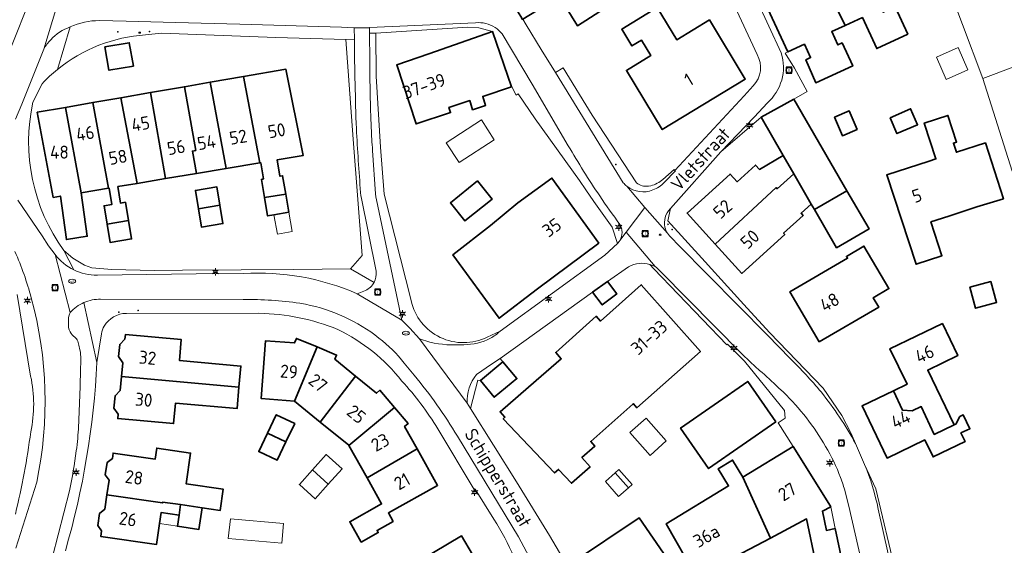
# Model space of a CAD drawing. Header units: metres. Extents: x 140853 to 145288, y 474558 to 480269.
# Tile 403 of 428: x 144515 to 144651, y 479316 to 479389. Entities that reach past the tile are written whole.
import ezdxf
from ezdxf.enums import TextEntityAlignment as Align
from ezdxf.lldxf.tags import DXFTag

# ---------------------------------------------------------------- set-up
doc = ezdxf.new("R2010")
doc.units = ezdxf.units.M
doc.header["$MEASUREMENT"] = 0
for name, color, linetype, lineweight in [('B-WE-GR-BEPLANTING_CULTUUR_HEESTERS-G', 90, 'Continuous', 18), ('B-WE-GR-GROENVOORZIENING-G', 80, 'Continuous', 18), ('B-WE-IE-TERREINAFSCHEIDING_KUNSTMATIG_HEKWERK-G', 20, 'IE-TERREINAFSCHEIDING-KUNSTMATIG', 18), ('B-WE-KL-DATA_CAI-S', 90, 'KL-CAI-N', 18), ('B-WE-KL-ET_LS_OV_LICHTMAST-S', 190, 'Continuous', 18), ('B-WE-KL-WATER_BRANDLEIDING_PUT-S', 150, 'Continuous', 18), ('B-WE-KL-WATER_PUT-S', 170, 'Continuous', 18), ('B-WE-OG-BEBOUWING-G', 7, 'Continuous', 35), ('B-WE-OG-BEBOUWING_BIJGEBOUW-G', 7, 'Continuous', 18), ('B-WE-OG-BEBOUWING_HUISNUMMER-T18', 10, 'Continuous', 18), ('B-WE-OG-BEBOUWING_LUIFEL-G', 7, 'Continuous', 18), ('B-WE-OG-BEBOUWING_STRAATNAAM-T18', 10, 'Continuous', 18), ('B-WE-OG-TERREIN_ERF-G', 7, 'Continuous', 18), ('B-WE-RI-GWA_RIOOLPUT-S', 30, 'Continuous', 18), ('B-WE-VH-VERHARDING_BETONSTRAATSTEEN-G', 252, 'Continuous', 18), ('B-WE-VH-VERHARDING_STRAATBAKSTEEN-G', 252, 'Continuous', 18), ('B-WE-VH-VERHARDING_TEGEL-G', 252, 'Continuous', 18), ('X-XX-XX-ALGEMEEN-S', 7, 'Continuous', 18)]:
    doc.layers.add(name, color=color, linetype=linetype, lineweight=lineweight)
doc.styles.add('NLCS-ISO', font='txt')
doc.styles.get("Standard").update_dxf_attribs({"font": 'arial.ttf'})
doc.linetypes.add('IE-TERREINAFSCHEIDING-KUNSTMATIG', pattern='A,4,[82,NLCS.shx,S=0.75,R=90,X=0,Y=0],4,-2', length=10)
tags = doc.linetypes.add('KL-CAI-N', pattern='A,4,-1,[101,NLCS.shx,S=0.5,R=0,X=0,Y=0],-1,4,-1,["C",Standard,S=1,R=0,X=-0.25,Y=-0.5],-1.5', length=12.5).pattern_tags.tags
tags[18] = DXFTag(74, 10)

# ---------------------------------------------------------------- blocks, each defined once
blk = doc.blocks.new('SIE-WEG_AFVALBAK_TYPE_01')
for radius in [0.25, 0.156]:
    blk.add_circle((0, 0), radius)
blk = doc.blocks.new('SKL-DATA_TERREINKAST-SO')
for q in [(-0.2, 0.2), (0.2, 0.2)]:
    blk.add_line((0, -0.21), q)
at = {"flags": 128}
blk.add_lwpolyline([(0.63, 0.35), (-0.63, 0.35), (-0.63, -0.35), (0.63, -0.35)], close=True, dxfattribs=at)
at = {"style": 'NLCS-ISO'}
blk.add_attdef('TYPE', text='', height=0.35, dxfattribs=at).set_placement((-0.03, 0.69), align=Align.MIDDLE_CENTER)
blk = doc.blocks.new('B-SIE-WEG_LICHTMAST-SO')
at = {"ltscale": 0.1}
for p, q in [((-1.1, 0.63), (-2.19, 1.27)), ((0, 1.27), (0, 2.53)), ((1.1, 0.63), (2.19, 1.27)), ((-1.1, -0.63), (-2.19, -1.27)), ((0, -1.27), (0, -2.53)), ((1.1, -0.63), (2.19, -1.27))]:
    blk.add_line(p, q, dxfattribs=at)
at = {"flags": 128}
for points in [[(-1.16, 0.5), (1.16, 0.5)], [(-1.16, -0.5), (1.16, -0.5)]]:
    blk.add_lwpolyline(points, dxfattribs=at)
at = {"ltscale": 0.1}
blk.add_circle((0, 0), 1.27, dxfattribs=at)
at = {"style": 'NLCS-ISO'}
blk.add_attdef('TYPE', text='', height=1.8, dxfattribs=at).set_placement((0, 2.53), align=Align.BOTTOM_CENTER)
blk = doc.blocks.new('SRI-PUT_INSPECTIE-SO')
at = {"lineweight": -3, "flags": 128}
blk.add_lwpolyline([(-2, -2), (2, -2), (2, 2), (-2, 2)], close=True, dxfattribs=at)
at = {"lineweight": -3, "ltscale": 1.5}
blk.add_circle((0, 0), 2, dxfattribs=at)
at = {"ltscale": 0.1, "style": 'NLCS-ISO'}
blk.add_text('I', height=2.5, dxfattribs=at).set_placement((0, -0.01), align=Align.MIDDLE_CENTER)
blk = doc.blocks.new('SKL-WATERLEIDINGPUT-SO')
at = {"color": 0, "linetype": 'ByBlock', "lineweight": 18}
blk.add_ellipse((0, 0), major_axis=(2.5, 0), ratio=0.54, dxfattribs=at)
at = {"color": 0, "linetype": 'ByBlock', "lineweight": 18, "style": 'NLCS-ISO'}
blk.add_text('wl', height=1.8, dxfattribs=at).set_placement((0, 0), align=Align.MIDDLE_CENTER)
blk = doc.blocks.new('SIE-WEG_STRAATPOT_BRANDKRAAN-SO')
blk.add_ellipse((0, 0), major_axis=(-0.729, 0), ratio=0.685994)
at = {"style": 'NLCS-ISO'}
blk.add_text('BR', height=0.4, dxfattribs=at).set_placement((-0.3, -0.15))

msp = doc.modelspace()

# ---------------------------------------------------------------- linework, layer by layer
at = {"layer": 'B-WE-GR-BEPLANTING_CULTUUR_HEESTERS-G', "ltscale": 0.2, "flags": 128}
msp.add_lwpolyline([(144648.259, 479380.778), (144656.429, 479383.858), (144652.102, 479392.289), (144648.597, 479399.117), (144644.66, 479412.23), (144638.397, 479409.684), (144637.092, 479408.898), (144642.625, 479395.724), (144648.259, 479380.778)], close=True, dxfattribs=at)
at = {"layer": 'B-WE-GR-GROENVOORZIENING-G', "ltscale": 0.2, "flags": 128}
msp.add_lwpolyline([(144652.287, 479367.998), (144658.096, 479380.611), (144657.822, 479381.145), (144656.899, 479382.942), (144656.429, 479383.858), (144648.259, 479380.778), (144652.287, 479367.998)], close=True, dxfattribs=at)
at = {"layer": 'B-WE-IE-TERREINAFSCHEIDING_KUNSTMATIG_HEKWERK-G', "ltscale": 0.2, "flags": 128}
for points in [[(144648.259, 479380.778), (144642.625, 479395.724), (144637.092, 479408.898)], [(144656.429, 479383.858), (144648.259, 479380.778)]]:
    msp.add_lwpolyline(points, dxfattribs=at)
at = {"layer": 'B-WE-OG-BEBOUWING-G', "ltscale": 0.2, "flags": 128}
for points in [[(144629.23, 479388.125), (144631.607, 479389.214), (144633.603, 479384.926), (144637.882, 479386.917), (144636.118, 479390.707), (144634.486, 479389.948), (144630.539, 479398.431), (144625.393, 479396.036), (144629.23, 479388.125)], [(144595.709, 479392.076), (144595.566, 479391.992), (144592.609, 479397.039), (144592.59, 479397.027), (144592.401, 479397.334), (144588.393, 479394.86), (144588.157, 479395.243), (144582.841, 479391.963), (144584.445, 479389.333), (144584.681, 479388.946), (144584.733, 479388.978), (144589.785, 479392.101), (144592.306, 479388.087), (144596.539, 479390.766), (144595.709, 479392.076)], [(144629.23, 479388.125), (144625.393, 479396.036), (144617.856, 479392.529), (144617.637, 479392.427), (144621.337, 479384.465), (144623.604, 479385.52), (144624.456, 479383.686), (144623.813, 479383.378), (144625.173, 479380.205), (144630.275, 479382.539), (144628.821, 479385.715), (144628.232, 479385.441), (144627.39, 479387.282), (144629.23, 479388.125)], [(144610.485, 479388.871), (144605.99, 479386.139), (144603.289, 479390.582), (144598.384, 479387.601), (144599.791, 479385.285), (144601.107, 479386.085), (144602.401, 479383.957), (144599.034, 479381.911), (144603.994, 479373.75), (144615.445, 479380.71), (144610.485, 479388.871)], [(144571.745, 479384.208), (144567.319, 479382.668), (144569.994, 479374.524), (144574.765, 479376.089), (144574.532, 479376.802), (144577.401, 479377.743), (144577.809, 479376.498), (144579.605, 479377.087), (144579.197, 479378.332), (144583.159, 479379.632), (144580.555, 479387.273), (144571.745, 479384.208)], [(144527.047, 479385.157), (144527.604, 479381.935), (144530.965, 479382.516), (144530.407, 479385.738), (144527.047, 479385.157)], [(144546.156, 479381.063), (144548.429, 479369.165), (144548.549, 479369.185), (144548.931, 479366.932), (144548.644, 479366.883), (144549.07, 479364.363), (144552.004, 479364.859), (144551.577, 479367.38), (144551.193, 479367.315), (144550.812, 479369.563), (144554.389, 479370.16), (144552.024, 479382.078), (144546.156, 479381.063)], [(144548.429, 479369.165), (144546.156, 479381.063), (144541.591, 479380.274), (144543.777, 479368.387), (144548.429, 479369.165)], [(144533.332, 479378.846), (144535.402, 479366.988), (144539.674, 479367.702), (144539.114, 479370.789), (144539.589, 479370.875), (144538.011, 479379.655), (144533.332, 479378.846)], [(144543.777, 479368.387), (144541.591, 479380.274), (144538.011, 479379.655), (144539.589, 479370.875), (144539.114, 479370.789), (144539.674, 479367.702), (144543.777, 479368.387)], [(144531.473, 479366.332), (144529.242, 479378.138), (144525.386, 479377.472), (144527.528, 479365.673), (144527.61, 479365.687), (144527.978, 479363.407), (144526.922, 479363.231), (144527.342, 479360.707), (144530.302, 479361.199), (144529.882, 479363.724), (144529.171, 479363.606), (144528.836, 479365.891), (144531.473, 479366.332)], [(144535.402, 479366.988), (144533.332, 479378.846), (144529.242, 479378.138), (144531.473, 479366.332), (144535.402, 479366.988)], [(144624.557, 479363.47), (144624.999, 479362.708), (144629.477, 479365.309), (144622.145, 479377.931), (144617.621, 479375.443), (144620.67, 479370.179), (144622.128, 479367.663), (144624.557, 479363.47)], [(144521.595, 479376.816), (144517.697, 479376.142), (144519.903, 479364.399), (144520.891, 479364.564), (144521.717, 479358.577), (144524.613, 479359.024), (144523.766, 479365.044), (144521.595, 479376.816)], [(144521.595, 479376.816), (144523.766, 479365.044), (144527.528, 479365.673), (144525.386, 479377.472), (144521.595, 479376.816)], [(144635.427, 479375.392), (144636.378, 479373.188), (144639.225, 479374.416), (144638.274, 479376.62), (144635.427, 479375.392)], [(144627.748, 479375.48), (144628.859, 479372.91), (144630.878, 479373.783), (144629.767, 479376.353), (144627.748, 479375.48)], [(144643.531, 479361.815), (144647.401, 479363.085), (144651.088, 479364.199), (144648.592, 479371.905), (144644.597, 479370.611), (144644.187, 479371.876), (144644.615, 479372.014), (144643.419, 479375.706), (144640.166, 479374.652), (144641.771, 479369.695), (144640.828, 479369.39), (144634.986, 479367.497), (144639.029, 479355.18), (144642.602, 479356.352), (144641.073, 479361.008), (144643.531, 479361.815)], [(144620.67, 479370.179), (144617.432, 479368.248), (144616.874, 479368.863), (144614.314, 479366.543), (144613.354, 479367.602), (144607.419, 479362.222), (144611.291, 479357.952), (144619.692, 479365.755), (144619.836, 479365.596), (144622.128, 479367.663), (144620.67, 479370.179)], [(144595.222, 479358.082), (144588.741, 479367.061), (144584.066, 479363.646), (144580.277, 479360.508), (144575.079, 479356.488), (144581.454, 479347.713), (144586.743, 479351.758), (144595.222, 479358.082)], [(144611.291, 479357.952), (144614.951, 479353.915), (144620.885, 479359.295), (144620.738, 479359.459), (144623.435, 479361.883), (144623.148, 479362.203), (144624.557, 479363.47), (144622.128, 479367.663), (144619.836, 479365.596), (144619.692, 479365.755), (144611.291, 479357.952)], [(144539.941, 479362.828), (144542.92, 479363.307), (144542.513, 479365.835), (144539.529, 479365.354), (144539.941, 479362.828)], [(144578.489, 479366.661), (144574.734, 479363.639), (144576.748, 479361.153), (144580.495, 479364.168), (144578.489, 479366.661)], [(144549.07, 479364.363), (144549.497, 479361.842), (144550.377, 479361.991), (144552.43, 479362.339), (144552.004, 479364.859), (144549.07, 479364.363)], [(144629.477, 479365.309), (144624.999, 479362.708), (144628.042, 479357.455), (144632.529, 479360.054), (144629.477, 479365.309)], [(144539.941, 479362.828), (144540.353, 479360.301), (144543.327, 479360.779), (144542.92, 479363.307), (144539.941, 479362.828)], [(144530.302, 479361.199), (144527.342, 479360.707), (144527.762, 479358.183), (144530.722, 479358.675), (144530.302, 479361.199)], [(144625.647, 479344.461), (144633.865, 479349.247), (144633.11, 479350.543), (144635.27, 479351.801), (144631.829, 479357.666), (144629.42, 479356.245), (144629.572, 479355.986), (144621.616, 479351.382), (144625.647, 479344.461)], [(144598.03, 479349.621), (144595.441, 479347.326), (144594.84, 479347.996), (144589.281, 479343.006), (144590.049, 479342.118), (144586.582, 479339.121), (144581.598, 479334.814), (144582.268, 479334.067), (144582.036, 479333.847), (144589.126, 479326.366), (144589.672, 479326.859), (144591.442, 479324.942), (144594.017, 479327.213), (144592.891, 479328.484), (144594.688, 479330.076), (144594.117, 479330.719), (144599.907, 479335.851), (144599.992, 479335.926), (144600.489, 479335.365), (144609.245, 479343.125), (144601.087, 479352.33), (144598.03, 479349.621)], [(144594.364, 479351.333), (144595.701, 479349.567), (144597.694, 479351.076), (144596.431, 479352.77), (144594.364, 479351.333)], [(144649.359, 479352.804), (144646.468, 479352.006), (144647.243, 479349.108), (144650.143, 479349.888), (144649.359, 479352.804)], [(144635.889, 479337.705), (144637.148, 479335.04), (144638.505, 479334.941), (144639.731, 479335.52), (144641.54, 479331.687), (144644.301, 479332.992), (144640.642, 479340.575), (144644.785, 479342.574), (144642.655, 479346.987), (144635.423, 479343.498), (144637.778, 479338.616), (144635.889, 479337.705)], [(144545.549, 479338.201), (144545.814, 479341.118), (144537.318, 479341.889), (144537.579, 479344.767), (144529.861, 479345.466), (144529.805, 479344.849), (144529.085, 479344.111), (144528.932, 479342.418), (144529.507, 479341.562), (144529.335, 479339.67), (144545.549, 479338.201)], [(144556.334, 479343.751), (144553.478, 479344.93), (144553.227, 479344.311), (144549.221, 479344.623), (144548.599, 479336.657), (144553.208, 479336.297), (144556.334, 479343.751)], [(144556.774, 479333.391), (144561.647, 479339.727), (144558.793, 479342.054), (144559.033, 479342.636), (144556.334, 479343.751), (144553.208, 479336.297), (144556.774, 479333.391)], [(144578.879, 479339.137), (144580.788, 479336.812), (144583.909, 479339.387), (144581.993, 479341.708), (144578.879, 479339.137)], [(144529.335, 479339.67), (144529.162, 479337.758), (144528.443, 479337.02), (144528.289, 479335.327), (144528.864, 479334.471), (144528.81, 479333.874), (144536.529, 479333.174), (144536.786, 479336.012), (144545.281, 479335.244), (144545.549, 479338.201), (144529.335, 479339.67)], [(144561.647, 479339.727), (144556.774, 479333.391), (144560.7, 479330.191), (144560.709, 479330.175), (144567.002, 479335.424), (144565.013, 479337.782), (144564.532, 479337.376), (144561.647, 479339.727)], [(144619.667, 479333.429), (144615.784, 479339.011), (144606.507, 479332.56), (144610.389, 479326.977), (144619.667, 479333.429)], [(144635.889, 479337.705), (144631.564, 479335.618), (144635.034, 479328.426), (144640.231, 479330.933), (144641.369, 479328.574), (144645.791, 479330.707), (144645.222, 479331.887), (144646.456, 479332.482), (144645.544, 479334.374), (144645.075, 479334.148), (144644.508, 479333.092), (144644.301, 479332.992), (144641.54, 479331.687), (144639.731, 479335.52), (144638.505, 479334.941), (144637.148, 479335.04), (144635.889, 479337.705)], [(144549.487, 479331.884), (144552.03, 479330.653), (144553.242, 479333.192), (144550.692, 479334.409), (144549.487, 479331.884)], [(144563.227, 479325.685), (144570.146, 479329.684), (144568.407, 479332.782), (144568.889, 479333.188), (144567.002, 479335.424), (144560.709, 479330.175), (144563.227, 479325.685)], [(144549.487, 479331.884), (144548.268, 479329.33), (144550.819, 479328.114), (144552.03, 479330.653), (144549.487, 479331.884)], [(144534.992, 479322.233), (144535.011, 479322.361), (144537.484, 479321.996), (144540.452, 479321.557), (144542.944, 479321.189), (144543.377, 479324.117), (144538.243, 479324.876), (144538.869, 479329.11), (144534.2, 479329.8), (144533.972, 479328.257), (144528.175, 479329.114), (144528.065, 479328.372), (144527.335, 479327.813), (144527.085, 479326.121), (144527.622, 479325.375), (144527.325, 479323.366), (144534.992, 479322.233)], [(144555.688, 479326.782), (144557.884, 479324.813), (144559.781, 479326.93), (144557.585, 479328.898), (144555.688, 479326.782)], [(144570.146, 479329.684), (144563.227, 479325.685), (144565.236, 479322.105), (144560.849, 479319.644), (144562.429, 479316.827), (144564.784, 479318.148), (144564.613, 479318.453), (144566.828, 479319.696), (144566.182, 479320.847), (144572.967, 479324.654), (144570.146, 479329.684)], [(144615.13, 479325.811), (144618.927, 479317.395), (144623.909, 479320.028), (144626.564, 479307.348), (144630.088, 479308.086), (144627.865, 479318.699), (144626.656, 479318.45), (144626.105, 479321.099), (144627.241, 479321.679), (144627.22, 479321.779), (144622.036, 479330.03), (144615.13, 479325.811)], [(144615.13, 479325.811), (144613.701, 479328.15), (144611.707, 479326.931), (144613.136, 479324.593), (144604.528, 479319.335), (144608.717, 479311.996), (144608.779, 479312.029), (144609.994, 479309.731), (144613.3, 479311.479), (144612.085, 479313.777), (144618.927, 479317.395), (144615.13, 479325.811)], [(144557.884, 479324.813), (144555.688, 479326.782), (144553.885, 479324.771), (144556.081, 479322.801), (144557.884, 479324.813)], [(144535.011, 479322.361), (144534.992, 479322.233), (144527.325, 479323.366), (144527.028, 479321.358), (144526.298, 479320.799), (144526.05, 479319.117), (144526.586, 479318.371), (144526.475, 479317.619), (144534.142, 479316.485), (144534.572, 479319.394), (144534.796, 479320.907), (144537.269, 479320.542), (144537.484, 479321.996), (144535.011, 479322.361)], [(144540.452, 479321.557), (144537.484, 479321.996), (144537.269, 479320.542), (144537.046, 479319.028), (144540.014, 479318.59), (144540.452, 479321.557)], [(144592.498, 479312.338), (144592.235, 479311.833), (144593.565, 479309.836), (144594.133, 479309.883), (144595.207, 479308.269), (144593.884, 479307.388), (144595.269, 479305.307), (144597.766, 479306.97), (144596.381, 479309.051), (144604.646, 479314.554), (144600.818, 479320.162), (144591.434, 479313.936), (144592.498, 479312.338)], [(144571.331, 479307.742), (144571.247, 479307.887), (144579.3, 479312.551), (144576.252, 479317.679), (144564.44, 479310.658), (144567.501, 479305.497), (144571.331, 479307.742)]]:
    msp.add_lwpolyline(points, close=True, dxfattribs=at)
at = {"layer": 'B-WE-OG-BEBOUWING_BIJGEBOUW-G', "ltscale": 0.2, "flags": 128}
for points in [[(144643.171, 479380.666), (144646.191, 479381.976), (144644.852, 479385.062), (144641.832, 479383.753), (144643.171, 479380.666)], [(144579.019, 479375.082), (144574.16, 479371.942), (144575.947, 479369.203), (144580.794, 479372.336), (144579.019, 479375.082)], [(144550.377, 479361.991), (144550.87, 479359.341), (144552.889, 479359.691), (144552.43, 479362.339), (144550.377, 479361.991)], [(144597.482, 479326.393), (144596.135, 479325.199), (144597.959, 479323.141), (144599.306, 479324.334), (144597.482, 479326.393)], [(144551.69, 479319.419), (144544.375, 479320.043), (144544.071, 479317.323), (144551.457, 479316.693), (144551.69, 479319.419)]]:
    msp.add_lwpolyline(points, close=True, dxfattribs=at)
at = {"layer": 'B-WE-OG-BEBOUWING_LUIFEL-G', "ltscale": 0.2, "flags": 128}
for points in [[(144599.51, 479331.946), (144602.295, 479328.802), (144604.541, 479330.791), (144601.756, 479333.935), (144599.51, 479331.946)], [(144599.306, 479324.334), (144599.83, 479324.799), (144598.006, 479326.857), (144597.482, 479326.393), (144599.306, 479324.334)], [(144534.572, 479319.394), (144537.046, 479319.028), (144537.269, 479320.542), (144534.796, 479320.907), (144534.572, 479319.394)]]:
    msp.add_lwpolyline(points, close=True, dxfattribs=at)
at = {"layer": 'B-WE-OG-TERREIN_ERF-G', "ltscale": 0.2, "flags": 128}
for points in [[(144652.287, 479367.998), (144648.259, 479380.778), (144642.625, 479395.724)], [(144596.539, 479390.766), (144592.306, 479388.087), (144589.785, 479392.101)], [(144636.118, 479390.707), (144637.882, 479386.917), (144633.603, 479384.926), (144631.607, 479389.214), (144629.23, 479388.125), (144627.39, 479387.282), (144628.232, 479385.441), (144628.821, 479385.715), (144630.275, 479382.539), (144625.173, 479380.205), (144623.813, 479383.378), (144624.456, 479383.686), (144623.604, 479385.52), (144621.337, 479384.465), (144620.958, 479384.294), (144622.242, 479382.232), (144624.006, 479379.024), (144622.145, 479377.931), (144629.477, 479365.309), (144632.529, 479360.054), (144628.042, 479357.455), (144624.999, 479362.708), (144624.557, 479363.47), (144623.148, 479362.203), (144623.435, 479361.883), (144620.738, 479359.459), (144620.885, 479359.295), (144614.951, 479353.915), (144611.291, 479357.952), (144607.419, 479362.222), (144613.354, 479367.602), (144614.314, 479366.543), (144616.874, 479368.863), (144617.432, 479368.248), (144620.67, 479370.179), (144617.621, 479375.443), (144612.062, 479370.657), (144605.109, 479362.852), (144604.757, 479361.158), (144609.888, 479355.481), (144612.971, 479352.107), (144615.69, 479349.1), (144618.835, 479345.716), (144626.192, 479338.066), (144628.765, 479334.307), (144630.058, 479331.794), (144630.655, 479330.417), (144631.925, 479327.553), (144633.484, 479324.2), (144636.204, 479312.783)], [(144626.564, 479307.348), (144623.909, 479320.028), (144618.927, 479317.395), (144612.085, 479313.777)]]:
    msp.add_lwpolyline(points, dxfattribs=at)
for points in [[(144584.733, 479388.978), (144585.217, 479388.214), (144587.288, 479384.788), (144589.238, 479381.622), (144590.303, 479382.277), (144594.289, 479375.732), (144600.433, 479366.421), (144600.433, 479366.421, 0.2116228), (144602.073, 479365.94), (144602.073, 479365.94), (144602.387, 479366.006), (144602.387, 479366.006, 0.1121845), (144604.084, 479366.864), (144604.084, 479366.864), (144605.621, 479368.222), (144605.738, 479368.113), (144615.275, 479378.385), (144616.541, 479379.795), (144616.541, 479379.795, 0.3321846), (144617.073, 479384.118), (144617.073, 479384.118), (144613.695, 479391.417)], [(144608.717, 479311.996), (144604.528, 479319.335), (144613.136, 479324.593), (144611.707, 479326.931), (144613.701, 479328.15), (144613.701, 479328.15), (144615.13, 479325.811), (144622.036, 479330.03), (144620.003, 479333.265), (144620.954, 479333.937), (144620.884, 479335), (144615.338, 479341.797), (144612.988, 479344.151), (144612.897, 479344.072), (144602.819, 479354.524), (144602.289, 479355.132), (144602.289, 479355.132, 0.2120726), (144599.337, 479354.832), (144599.337, 479354.832), (144596.431, 479352.77), (144597.694, 479351.076), (144595.701, 479349.567), (144594.364, 479351.333), (144581.602, 479342.159), (144581.993, 479341.708), (144583.909, 479339.387), (144580.788, 479336.812), (144578.879, 479339.137), (144578.542, 479339.175), (144577.516, 479335.268), (144583.841, 479325.136), (144588.397, 479317.756), (144590.738, 479313.817)], [(144514.678, 479320.706, 0.0267936), (144516.8, 479332.046), (144516.8, 479332.046, 0.1076963), (144516.789, 479339.725), (144516.789, 479339.725), (144514.917, 479350.981)], [(144583.543, 479314.756, 0.0355509), (144580.749, 479319.998), (144580.749, 479319.998), (144578.17, 479324.156), (144578.025, 479324.072), (144572.986, 479332.479), (144572.986, 479332.479, 0.0479904), (144568.04, 479339.058), (144568.04, 479339.058, 0.1140995), (144559.185, 479346.162), (144559.185, 479346.162, 0.094179), (144548.312, 479348.402), (144548.312, 479348.402), (144530, 479348.396), (144530, 479348.396, 0.2526012), (144526.936, 479346.646), (144526.936, 479346.646, 0.0866488), (144526.576, 479345.585), (144526.576, 479345.585), (144525.935, 479341.623), (144525.935, 479341.623, -0.0584255), (144521.582, 479315.625)]]:
    msp.add_lwpolyline(points, format="xyb", dxfattribs=at)
for points in [[(144610.485, 479388.871), (144615.445, 479380.71), (144603.994, 479373.75), (144599.034, 479381.911), (144602.401, 479383.957), (144601.107, 479386.085), (144599.791, 479385.285), (144598.384, 479387.601), (144603.289, 479390.582), (144605.99, 479386.139), (144610.485, 479388.871)], [(144527.047, 479385.157), (144530.407, 479385.738), (144530.965, 479382.516), (144527.604, 479381.935), (144527.047, 479385.157)], [(144525.386, 479377.472), (144529.242, 479378.138), (144533.332, 479378.846), (144538.011, 479379.655), (144541.591, 479380.274), (144546.156, 479381.063), (144552.024, 479382.078), (144554.389, 479370.16), (144550.812, 479369.563), (144551.193, 479367.315), (144551.577, 479367.38), (144552.004, 479364.859), (144552.43, 479362.339), (144550.377, 479361.991), (144549.497, 479361.842), (144549.07, 479364.363), (144548.644, 479366.883), (144548.931, 479366.932), (144548.549, 479369.185), (144548.429, 479369.165), (144543.777, 479368.387), (144539.674, 479367.702), (144535.402, 479366.988), (144531.473, 479366.332), (144528.836, 479365.891), (144529.171, 479363.606), (144529.882, 479363.724), (144530.302, 479361.199), (144530.722, 479358.675), (144527.762, 479358.183), (144527.342, 479360.707), (144526.922, 479363.231), (144527.978, 479363.407), (144527.61, 479365.687), (144527.528, 479365.673), (144523.766, 479365.044), (144524.613, 479359.024), (144521.717, 479358.577), (144520.891, 479364.564), (144519.903, 479364.399), (144517.697, 479376.142), (144521.595, 479376.816), (144525.386, 479377.472)], [(144635.427, 479375.392), (144638.274, 479376.62), (144639.225, 479374.416), (144636.378, 479373.188), (144635.427, 479375.392)], [(144627.748, 479375.48), (144629.767, 479376.353), (144630.878, 479373.783), (144628.859, 479372.91), (144627.748, 479375.48)], [(144640.828, 479369.39), (144641.771, 479369.695), (144640.166, 479374.652), (144643.419, 479375.706), (144644.615, 479372.014), (144644.187, 479371.876), (144644.597, 479370.611), (144648.592, 479371.905), (144651.088, 479364.199), (144647.401, 479363.085), (144643.531, 479361.815), (144641.073, 479361.008), (144642.602, 479356.352), (144639.029, 479355.18), (144634.986, 479367.497), (144640.828, 479369.39)], [(144595.222, 479358.082), (144586.743, 479351.758), (144581.454, 479347.713), (144575.079, 479356.488), (144580.277, 479360.508), (144584.066, 479363.646), (144588.741, 479367.061), (144595.222, 479358.082)], [(144542.92, 479363.307), (144543.327, 479360.779), (144540.353, 479360.301), (144539.941, 479362.828), (144539.529, 479365.354), (144542.513, 479365.835), (144542.92, 479363.307)], [(144578.489, 479366.661), (144580.495, 479364.168), (144576.748, 479361.153), (144574.734, 479363.639), (144578.489, 479366.661)], [(144625.647, 479344.461), (144621.616, 479351.382), (144629.572, 479355.986), (144629.42, 479356.245), (144631.829, 479357.666), (144635.27, 479351.801), (144633.11, 479350.543), (144633.865, 479349.247), (144625.647, 479344.461)], [(144590.049, 479342.118), (144589.281, 479343.006), (144594.84, 479347.996), (144595.441, 479347.326), (144598.03, 479349.621), (144601.087, 479352.33), (144609.245, 479343.125), (144600.489, 479335.365), (144599.992, 479335.926), (144599.907, 479335.851), (144594.117, 479330.719), (144594.688, 479330.076), (144592.891, 479328.484), (144594.017, 479327.213), (144591.442, 479324.942), (144589.672, 479326.859), (144589.126, 479326.366), (144582.036, 479333.847), (144582.268, 479334.067), (144581.598, 479334.814), (144586.582, 479339.121), (144590.049, 479342.118)], [(144649.359, 479352.804), (144650.143, 479349.888), (144647.243, 479349.108), (144646.468, 479352.006), (144649.359, 479352.804)], [(144644.301, 479332.992), (144644.508, 479333.092), (144645.075, 479334.148), (144645.544, 479334.374), (144646.456, 479332.482), (144645.222, 479331.887), (144645.791, 479330.707), (144641.369, 479328.574), (144640.231, 479330.933), (144635.034, 479328.426), (144631.564, 479335.618), (144635.889, 479337.705), (144637.778, 479338.616), (144635.423, 479343.498), (144642.655, 479346.987), (144644.785, 479342.574), (144640.642, 479340.575), (144644.301, 479332.992)], [(144536.529, 479333.174), (144528.81, 479333.874), (144528.864, 479334.471), (144528.289, 479335.327), (144528.443, 479337.02), (144529.162, 479337.758), (144529.335, 479339.67), (144529.507, 479341.562), (144528.932, 479342.418), (144529.085, 479344.111), (144529.805, 479344.849), (144529.861, 479345.466), (144537.579, 479344.767), (144537.318, 479341.889), (144545.814, 479341.118), (144545.549, 479338.201), (144545.281, 479335.244), (144536.786, 479336.012), (144536.529, 479333.174)], [(144553.208, 479336.297), (144548.599, 479336.657), (144549.221, 479344.623), (144553.227, 479344.311), (144553.478, 479344.93), (144556.334, 479343.751), (144559.033, 479342.636), (144558.793, 479342.054), (144561.647, 479339.727), (144564.532, 479337.376), (144565.013, 479337.782), (144567.002, 479335.424), (144568.889, 479333.188), (144568.407, 479332.782), (144570.146, 479329.684), (144572.967, 479324.654), (144566.182, 479320.847), (144566.828, 479319.696), (144564.613, 479318.453), (144564.784, 479318.148), (144562.429, 479316.827), (144560.849, 479319.644), (144565.236, 479322.105), (144563.227, 479325.685), (144560.709, 479330.175), (144560.7, 479330.191), (144556.774, 479333.391), (144553.208, 479336.297)], [(144619.667, 479333.429), (144610.389, 479326.977), (144606.507, 479332.56), (144615.784, 479339.011), (144619.667, 479333.429)], [(144552.03, 479330.653), (144550.819, 479328.114), (144548.268, 479329.33), (144549.487, 479331.884), (144550.692, 479334.409), (144553.242, 479333.192), (144552.03, 479330.653)], [(144542.944, 479321.189), (144540.452, 479321.557), (144540.014, 479318.59), (144537.046, 479319.028), (144537.269, 479320.542), (144534.796, 479320.907), (144534.572, 479319.394), (144534.142, 479316.485), (144526.475, 479317.619), (144526.586, 479318.371), (144526.05, 479319.117), (144526.298, 479320.799), (144527.028, 479321.358), (144527.325, 479323.366), (144527.622, 479325.375), (144527.085, 479326.121), (144527.335, 479327.813), (144528.065, 479328.372), (144528.175, 479329.114), (144533.972, 479328.257), (144534.2, 479329.8), (144538.869, 479329.11), (144538.243, 479324.876), (144543.377, 479324.117), (144542.944, 479321.189)], [(144555.688, 479326.782), (144557.585, 479328.898), (144559.781, 479326.93), (144557.884, 479324.813), (144556.081, 479322.801), (144553.885, 479324.771), (144555.688, 479326.782)], [(144627.241, 479321.679), (144626.105, 479321.099), (144626.656, 479318.45), (144627.865, 479318.699), (144627.241, 479321.679)], [(144592.498, 479312.338), (144591.434, 479313.936), (144600.818, 479320.162), (144604.646, 479314.554), (144596.381, 479309.051), (144597.766, 479306.97), (144595.269, 479305.307), (144593.884, 479307.388), (144595.207, 479308.269), (144594.133, 479309.883), (144593.565, 479309.836), (144592.235, 479311.833), (144592.498, 479312.338)], [(144567.501, 479305.497), (144564.44, 479310.658), (144576.252, 479317.679), (144579.3, 479312.551), (144571.247, 479307.887), (144571.331, 479307.742), (144572.054, 479306.494), (144571.146, 479305.968), (144571.797, 479304.843), (144575.708, 479307.109), (144574.911, 479308.485), (144575.863, 479309.036), (144575.677, 479309.357), (144579.51, 479311.578), (144580.493, 479309.882), (144581.211, 479310.298), (144585.158, 479303.415), (144574.93, 479297.344), (144570.58, 479294.762), (144566.516, 479301.611), (144566.895, 479301.835), (144565.446, 479304.278), (144567.501, 479305.497)]]:
    msp.add_lwpolyline(points, close=True, dxfattribs=at)
for points in [[(144574.532, 479376.802), (144574.765, 479376.089), (144569.994, 479374.524), (144567.319, 479382.668), (144571.745, 479384.208), (144580.555, 479387.273), (144578.661, 479387.781), (144577.158, 479387.899), (144564.432, 479387.075), (144564.503, 479381.105), (144565.096, 479371.34), (144565.589, 479364.86), (144569.299, 479350.15), (144569.299, 479350.15, 0.4864059), (144579.823, 479345.121), (144579.823, 479345.121), (144581.593, 479345.932), (144596.035, 479356.401), (144597.801, 479358.033), (144597.052, 479360.295), (144594.547, 479363.823), (144593.447, 479365.454), (144592.548, 479366.736), (144586.451, 479375.247), (144584.104, 479378.686), (144583.839, 479378.506), (144583.236, 479379.645), (144583.159, 479379.632), (144579.197, 479378.332), (144579.605, 479377.087), (144577.809, 479376.498), (144577.401, 479377.743), (144574.532, 479376.802)], [(144560.305, 479386.172), (144550.644, 479386.447), (144534.859, 479387.034), (144532.66, 479386.826), (144532.66, 479386.826, 0.1540998), (144520.487, 479382.054), (144520.487, 479382.054, 0.0331935), (144518.358, 479380.085), (144518.358, 479380.085), (144517.092, 479377.544), (144517.092, 479377.544, 0.2137364), (144521.364, 479357.088), (144521.364, 479357.088), (144522.612, 479356.014), (144524.209, 479355.023), (144525.215, 479354.697), (144528.01, 479354.446), (144533.858, 479354.316), (144537.772, 479354.33), (144545.838, 479354.411), (144553.099, 479354.451), (144560.967, 479354.548), (144562.535, 479356.384), (144561.323, 479372.428), (144560.305, 479386.172)]]:
    msp.add_lwpolyline(points, format="xyb", close=True, dxfattribs=at)
at = {"layer": 'B-WE-VH-VERHARDING_BETONSTRAATSTEEN-G', "ltscale": 0.2, "flags": 128}
for points in [[(144617.016, 479391.758), (144620.424, 479384.323), (144620.424, 479384.323, -0.2949283), (144618.484, 479377.413), (144618.484, 479377.413), (144616.705, 479375.496), (144612.062, 479370.657), (144617.621, 479375.443), (144622.145, 479377.931), (144624.006, 479379.024), (144622.242, 479382.232), (144620.958, 479384.294), (144621.337, 479384.465), (144617.637, 479392.427)], [(144632.756, 479308.738), (144629.756, 479321.796), (144629.241, 479323.755), (144629.241, 479323.755, 0.0210661), (144628.597, 479325.74), (144628.597, 479325.74, 0.0475848), (144626.527, 479330.022), (144626.527, 479330.022, 0.0698561), (144620.714, 479337.508), (144620.714, 479337.508), (144620.047, 479338.139), (144620.047, 479338.139, 0.0065861), (144617.429, 479340.528), (144617.429, 479340.528), (144616.817, 479341.067), (144616.817, 479341.067, -0.0142559), (144614.984, 479342.811), (144614.984, 479342.811), (144603.75, 479354.17), (144603.75, 479354.17, 0.0654973), (144602.994, 479354.85), (144602.994, 479354.85), (144602.289, 479355.132), (144602.819, 479354.524), (144612.897, 479344.072), (144612.988, 479344.151), (144615.338, 479341.797), (144620.884, 479335), (144620.954, 479333.937), (144620.003, 479333.265), (144622.036, 479330.03), (144627.22, 479321.779), (144627.241, 479321.679), (144627.865, 479318.699), (144630.088, 479308.086)], [(144636.204, 479312.783), (144633.484, 479324.2), (144631.925, 479327.553), (144631.925, 479327.553, -0.0447404), (144633.806, 479321.356), (144633.806, 479321.356), (144636.651, 479308.635)]]:
    msp.add_lwpolyline(points, format="xyb", dxfattribs=at)
for points in [[(144532.66, 479386.826), (144534.859, 479387.034), (144550.644, 479386.447), (144560.305, 479386.172), (144561.481, 479386.237), (144561.47, 479387.793), (144559.71, 479387.86), (144545.651, 479388.292), (144536.784, 479388.51), (144529.968, 479388.707), (144526.271, 479388.793), (144526.271, 479388.793, 0.1057311), (144522.242, 479387.913), (144522.242, 479387.913), (144520.487, 479382.054), (144520.487, 479382.054, -0.1540998), (144532.66, 479386.826)], [(144595.356, 479364.596, -0.0165994), (144591.009, 479371.518), (144591.009, 479371.518), (144586.011, 479380.026), (144581.882, 479386.967), (144581.882, 479386.967, 0.0773811), (144580.92, 479387.828), (144580.92, 479387.828, 0.1713768), (144578.201, 479388.488), (144578.201, 479388.488), (144563.567, 479387.843), (144563.567, 479387.793), (144563.573, 479387.069), (144564.432, 479387.075), (144577.158, 479387.899), (144578.661, 479387.781), (144580.555, 479387.273), (144583.159, 479379.632), (144583.236, 479379.645), (144583.839, 479378.506), (144584.104, 479378.686), (144586.451, 479375.247), (144592.548, 479366.736), (144593.447, 479365.454), (144594.547, 479363.823), (144597.052, 479360.295), (144597.801, 479358.033), (144597.801, 479358.033, 0.0617317), (144598.132, 479358.465), (144598.132, 479358.465, 0.2719452), (144598.129, 479360.675), (144598.129, 479360.675, -0.0125385), (144595.356, 479364.596)], [(144604.084, 479366.864, -0.1121845), (144602.387, 479366.006), (144602.387, 479366.006), (144602.073, 479365.94), (144602.073, 479365.94, -0.2116228), (144600.433, 479366.421), (144600.433, 479366.421), (144594.289, 479375.732), (144590.303, 479382.277), (144589.238, 479381.622), (144598.598, 479366.417), (144598.598, 479366.417, 0.0482095), (144599.093, 479365.937), (144599.093, 479365.937, 0.2734962), (144602.705, 479365.429), (144602.705, 479365.429, 0.1203232), (144604.256, 479366.456), (144604.256, 479366.456), (144605.811, 479368.045), (144605.738, 479368.113), (144605.621, 479368.222), (144604.084, 479366.864)], [(144605.274, 479358.804), (144606.236, 479357.799), (144618.503, 479345.376), (144621.636, 479342.16), (144621.636, 479342.16, -0.0220283), (144625.925, 479337.553), (144625.925, 479337.553, -0.0448361), (144630.655, 479330.417), (144630.655, 479330.417), (144630.058, 479331.794), (144628.765, 479334.307), (144626.192, 479338.066), (144618.835, 479345.716), (144615.69, 479349.1), (144612.971, 479352.107), (144609.888, 479355.481), (144604.757, 479361.158), (144605.109, 479362.852), (144605.063, 479362.806), (144605.063, 479362.806, 0.2545927), (144604.357, 479360.293), (144604.357, 479360.293, 0.0842281), (144604.706, 479359.452), (144604.706, 479359.452, 0.080568), (144605.274, 479358.804)]]:
    msp.add_lwpolyline(points, format="xyb", close=True, dxfattribs=at)
at = {"layer": 'B-WE-VH-VERHARDING_STRAATBAKSTEEN-G', "ltscale": 0.2, "flags": 128}
for points in [[(144514.714, 479375.198), (144515.576, 479377.269), (144518.602, 479384.854), (144522.33, 479397.205), (144522.33, 479397.205, 0.0463497), (144522.166, 479404.756), (144522.166, 479404.756, 0.0543482), (144520.798, 479412.446), (144520.798, 479412.446), (144520.588, 479413.136), (144515.276, 479423.134), (144515.276, 479423.134, -0.0307269), (144514.934, 479423.729)], [(144513.851, 479416.113), (144515.444, 479413.172), (144515.444, 479413.172, -0.0925838), (144518.082, 479401.829), (144518.082, 479401.829, -0.1324204), (144516.038, 479390.019), (144516.038, 479390.019), (144512.237, 479380.592)], [(144512.237, 479380.592), (144516.038, 479390.019), (144516.038, 479390.019, 0.1324204), (144518.082, 479401.829), (144518.082, 479401.829, 0.0925838), (144515.444, 479413.172), (144515.444, 479413.172), (144513.851, 479416.113)], [(144522.33, 479397.205), (144518.602, 479384.854), (144518.602, 479384.854, -0.059288), (144519.553, 479386.148), (144519.553, 479386.148, -0.1199467), (144522.242, 479387.913), (144522.242, 479387.913, -0.1057311), (144526.271, 479388.793), (144526.271, 479388.793), (144529.968, 479388.707), (144536.784, 479388.51), (144545.651, 479388.292), (144559.71, 479387.86), (144561.47, 479387.793), (144563.567, 479387.793), (144563.567, 479387.843), (144578.201, 479388.488), (144578.201, 479388.488, -0.1713768), (144580.92, 479387.828), (144580.92, 479387.828, -0.0773811), (144581.882, 479386.967), (144581.882, 479386.967), (144586.011, 479380.026), (144591.009, 479371.518), (144591.009, 479371.518, 0.0165994), (144595.356, 479364.596), (144595.356, 479364.596, 0.0125385), (144598.129, 479360.675), (144598.129, 479360.675, -0.2719452), (144598.132, 479358.465), (144598.132, 479358.465), (144599.014, 479359.616), (144601.601, 479362.992), (144599.093, 479365.937), (144599.093, 479365.937, -0.0482095), (144598.598, 479366.417), (144598.598, 479366.417), (144589.238, 479381.622), (144587.288, 479384.788), (144585.217, 479388.214), (144584.733, 479388.978)], [(144613.695, 479391.417), (144617.073, 479384.118), (144617.073, 479384.118, -0.3321846), (144616.541, 479379.795), (144616.541, 479379.795), (144615.275, 479378.385), (144605.738, 479368.113), (144605.811, 479368.045), (144604.256, 479366.456), (144604.256, 479366.456, -0.1203232), (144602.705, 479365.429), (144602.705, 479365.429, -0.2734962), (144599.093, 479365.937), (144599.093, 479365.937), (144601.601, 479362.992), (144604.706, 479359.452), (144604.706, 479359.452, -0.0842281), (144604.357, 479360.293), (144604.357, 479360.293, -0.2545927), (144605.063, 479362.806), (144605.063, 479362.806), (144605.109, 479362.852), (144612.062, 479370.657), (144616.705, 479375.496), (144618.484, 479377.413), (144618.484, 479377.413, 0.2949283), (144620.424, 479384.323), (144620.424, 479384.323), (144617.016, 479391.758)], [(144515.007, 479364.014), (144518.391, 479359.073), (144519.264, 479357.72), (144520.157, 479356.51), (144520.157, 479356.51, 0.1162812), (144522.742, 479354.392), (144522.742, 479354.392), (144521.364, 479357.088), (144521.364, 479357.088, -0.2137364), (144517.092, 479377.544), (144517.092, 479377.544), (144518.358, 479380.085), (144518.358, 479380.085, -0.0331935), (144520.487, 479382.054), (144520.487, 479382.054), (144522.242, 479387.913), (144522.242, 479387.913, 0.1199467), (144519.553, 479386.148), (144519.553, 479386.148, 0.059288), (144518.602, 479384.854), (144518.602, 479384.854), (144515.576, 479377.269), (144514.714, 479375.198)], [(144519.799, 479314.789), (144522.171, 479323.886), (144522.171, 479323.886, 0.0135156), (144523.09, 479329.43), (144523.09, 479329.43, 0.022552), (144523.405, 479332.848), (144523.405, 479332.848, 0.0071702), (144523.707, 479342.052), (144523.707, 479342.052, 0.0491088), (144523.598, 479343.375), (144523.598, 479343.375), (144523.453, 479344.016), (144523.279, 479344.564), (144523.279, 479344.564, 0.1390871), (144522.886, 479345.105), (144522.886, 479345.105, -0.0951103), (144522.251, 479345.836), (144522.251, 479345.836, -0.168207), (144522.01, 479347.066), (144522.01, 479347.066, -0.1372114), (144522.252, 479348.51), (144522.252, 479348.51), (144520.157, 479356.51), (144519.264, 479357.72), (144518.391, 479359.073), (144515.007, 479364.014)], [(144636.651, 479308.635), (144633.806, 479321.356), (144633.806, 479321.356, 0.0447404), (144631.925, 479327.553), (144631.925, 479327.553), (144630.655, 479330.417), (144630.655, 479330.417, 0.0448361), (144625.925, 479337.553), (144625.925, 479337.553, 0.0220283), (144621.636, 479342.16), (144621.636, 479342.16), (144618.503, 479345.376), (144606.236, 479357.799), (144605.274, 479358.804), (144605.274, 479358.804, -0.080568), (144604.706, 479359.452), (144604.706, 479359.452), (144601.601, 479362.992), (144599.014, 479359.616), (144602.994, 479354.85), (144602.994, 479354.85, -0.0654973), (144603.75, 479354.17), (144603.75, 479354.17), (144614.984, 479342.811), (144614.984, 479342.811, 0.0142559), (144616.817, 479341.067), (144616.817, 479341.067), (144617.429, 479340.528), (144617.429, 479340.528, -0.0065861), (144620.047, 479338.139), (144620.047, 479338.139), (144620.714, 479337.508), (144620.714, 479337.508, -0.0698561), (144626.527, 479330.022), (144626.527, 479330.022, -0.0475848), (144628.597, 479325.74), (144628.597, 479325.74, -0.0210661), (144629.241, 479323.755), (144629.241, 479323.755), (144629.756, 479321.796), (144632.756, 479308.738)], [(144514.758, 479315.992), (144517.625, 479325.115), (144517.625, 479325.115, 0.1191892), (144516.861, 479350.537), (144516.861, 479350.537, 0.0420519), (144514.613, 479356.914)], [(144514.613, 479356.914, -0.0420519), (144516.861, 479350.537), (144516.861, 479350.537, -0.1191892), (144517.625, 479325.115), (144517.625, 479325.115), (144514.758, 479315.992)], [(144590.738, 479313.817), (144588.397, 479317.756), (144583.841, 479325.136), (144577.516, 479335.268), (144577.059, 479335.993), (144570.479, 479344.856), (144569.124, 479346.343), (144568.021, 479347.459), (144561.874, 479351.098), (144561.874, 479351.098, 0.1175841), (144546.166, 479353.887), (144546.166, 479353.887), (144539.643, 479353.844), (144526, 479353.652), (144526, 479353.652, -0.1160316), (144522.742, 479354.392), (144522.742, 479354.392, -0.1162812), (144520.157, 479356.51), (144520.157, 479356.51), (144522.252, 479348.51), (144522.252, 479348.51, -0.1089543), (144524.147, 479349.89), (144524.147, 479349.89, -0.1087495), (144526.447, 479350.344), (144526.447, 479350.344), (144546.138, 479350.303), (144546.138, 479350.303, -0.0409145), (144553.936, 479349.784), (144553.936, 479349.784), (144554.749, 479349.642), (144554.749, 479349.642, -0.11973), (144564.874, 479344.978), (144564.874, 479344.978, -0.0701426), (144568.353, 479341.514), (144568.353, 479341.514), (144569.733, 479339.871), (144569.733, 479339.871, -0.0392378), (144575.697, 479331.461), (144575.697, 479331.461), (144584.12, 479317.548), (144584.12, 479317.548, -0.0493246), (144589.16, 479306.2)], [(144514.917, 479350.981), (144516.789, 479339.725), (144516.789, 479339.725, -0.1076963), (144516.8, 479332.046), (144516.8, 479332.046, -0.0267936), (144514.678, 479320.706)], [(144521.582, 479315.625, 0.0584255), (144525.935, 479341.623), (144525.935, 479341.623), (144524.147, 479349.89), (144524.147, 479349.89, 0.1089543), (144522.252, 479348.51), (144522.252, 479348.51, 0.1372114), (144522.01, 479347.066), (144522.01, 479347.066, 0.168207), (144522.251, 479345.836), (144522.251, 479345.836, 0.0951103), (144522.886, 479345.105), (144522.886, 479345.105, -0.1390871), (144523.279, 479344.564), (144523.279, 479344.564), (144523.453, 479344.016), (144523.598, 479343.375), (144523.598, 479343.375, -0.0491088), (144523.707, 479342.052), (144523.707, 479342.052, -0.0071702), (144523.405, 479332.848), (144523.405, 479332.848, -0.022552), (144523.09, 479329.43), (144523.09, 479329.43, -0.0135156), (144522.171, 479323.886), (144522.171, 479323.886), (144519.799, 479314.789)], [(144589.16, 479306.2, 0.0493246), (144584.12, 479317.548), (144584.12, 479317.548), (144575.697, 479331.461), (144575.697, 479331.461, 0.0392378), (144569.733, 479339.871), (144569.733, 479339.871), (144568.353, 479341.514), (144568.353, 479341.514, 0.0701426), (144564.874, 479344.978), (144564.874, 479344.978, 0.11973), (144554.749, 479349.642), (144554.749, 479349.642), (144553.936, 479349.784), (144553.936, 479349.784, 0.0409145), (144546.138, 479350.303), (144546.138, 479350.303), (144526.447, 479350.344), (144526.447, 479350.344, 0.1087495), (144524.147, 479349.89), (144524.147, 479349.89), (144525.935, 479341.623), (144526.576, 479345.585), (144526.576, 479345.585, -0.0866488), (144526.936, 479346.646), (144526.936, 479346.646, -0.2526012), (144530, 479348.396), (144530, 479348.396), (144548.312, 479348.402), (144548.312, 479348.402, -0.094179), (144559.185, 479346.162), (144559.185, 479346.162, -0.1140995), (144568.04, 479339.058), (144568.04, 479339.058, -0.0479904), (144572.986, 479332.479), (144572.986, 479332.479), (144578.025, 479324.072), (144578.17, 479324.156), (144580.749, 479319.998), (144580.749, 479319.998, -0.0355509), (144583.543, 479314.756)]]:
    msp.add_lwpolyline(points, format="xyb", dxfattribs=at)
for points in [[(144562.408, 479364.463), (144564.472, 479354.208), (144564.472, 479354.208, -0.1626281), (144564.19, 479352.646), (144564.19, 479352.646, -0.1627256), (144563.028, 479351.565), (144563.028, 479351.565), (144561.874, 479351.098), (144568.021, 479347.459), (144564.537, 479364.061), (144564.457, 479364.478), (144564.412, 479364.906), (144563.991, 479370.88), (144563.991, 479370.88, -0.0086905), (144563.81, 479373.983), (144563.81, 479373.983, -0.0089443), (144563.601, 479383.263), (144563.601, 479383.263), (144563.573, 479387.069), (144563.567, 479387.793), (144561.47, 479387.793), (144561.481, 479386.237), (144561.481, 479386.237, 0.0064771), (144561.751, 479373.885), (144561.751, 479373.885, 0.003747), (144562.332, 479365.081), (144562.332, 479365.081, 0.068125), (144562.408, 479364.463)], [(144581.602, 479342.159), (144594.364, 479351.333), (144596.431, 479352.77), (144599.337, 479354.832), (144599.337, 479354.832, -0.2120726), (144602.289, 479355.132), (144602.289, 479355.132), (144602.994, 479354.85), (144599.014, 479359.616), (144598.132, 479358.465), (144598.132, 479358.465, -0.0617317), (144597.801, 479358.033), (144597.801, 479358.033), (144596.035, 479356.401), (144581.593, 479345.932), (144581.593, 479345.932, -0.0800271), (144580.25, 479344.953), (144580.25, 479344.953, -0.1163951), (144576.581, 479344.07), (144576.581, 479344.07, -0.0729177), (144571.919, 479344.41), (144571.919, 479344.41), (144570.479, 479344.856), (144577.059, 479335.993), (144577.059, 479335.993, -0.1925142), (144578.344, 479339.947), (144578.344, 479339.947), (144580.396, 479341.385), (144581.602, 479342.159)]]:
    msp.add_lwpolyline(points, format="xyb", close=True, dxfattribs=at)
at = {"layer": 'B-WE-VH-VERHARDING_TEGEL-G', "ltscale": 0.2, "flags": 128}
for points in [[(144564.472, 479354.208), (144562.408, 479364.463), (144562.408, 479364.463, -0.068125), (144562.332, 479365.081), (144562.332, 479365.081, -0.003747), (144561.751, 479373.885), (144561.751, 479373.885, -0.0064771), (144561.481, 479386.237), (144561.481, 479386.237), (144560.305, 479386.172), (144561.323, 479372.428), (144562.535, 479356.384), (144560.967, 479354.548), (144564.19, 479352.646), (144564.19, 479352.646, 0.1626281), (144564.472, 479354.208)], [(144569.299, 479350.15), (144565.589, 479364.86), (144565.096, 479371.34), (144564.503, 479381.105), (144564.432, 479387.075), (144563.573, 479387.069), (144563.601, 479383.263), (144563.601, 479383.263, 0.0089443), (144563.81, 479373.983), (144563.81, 479373.983, 0.0086905), (144563.991, 479370.88), (144563.991, 479370.88), (144564.412, 479364.906), (144564.457, 479364.478), (144564.537, 479364.061), (144568.021, 479347.459), (144569.124, 479346.343), (144570.479, 479344.856), (144571.919, 479344.41), (144571.919, 479344.41, 0.0729177), (144576.581, 479344.07), (144576.581, 479344.07, 0.1163951), (144580.25, 479344.953), (144580.25, 479344.953, 0.0800271), (144581.593, 479345.932), (144581.593, 479345.932), (144579.823, 479345.121), (144579.823, 479345.121, -0.4864059), (144569.299, 479350.15)], [(144546.166, 479353.887, -0.1175841), (144561.874, 479351.098), (144561.874, 479351.098), (144563.028, 479351.565), (144563.028, 479351.565, 0.1627256), (144564.19, 479352.646), (144564.19, 479352.646), (144560.967, 479354.548), (144553.099, 479354.451), (144545.838, 479354.411), (144537.772, 479354.33), (144533.858, 479354.316), (144528.01, 479354.446), (144525.215, 479354.697), (144524.209, 479355.023), (144522.612, 479356.014), (144521.364, 479357.088), (144522.742, 479354.392), (144522.742, 479354.392, 0.1160316), (144526, 479353.652), (144526, 479353.652), (144539.643, 479353.844), (144546.166, 479353.887)], [(144577.516, 479335.268), (144578.542, 479339.175), (144578.879, 479339.137), (144581.993, 479341.708), (144581.602, 479342.159), (144580.396, 479341.385), (144578.344, 479339.947), (144578.344, 479339.947, 0.1925142), (144577.059, 479335.993), (144577.059, 479335.993), (144577.516, 479335.268)]]:
    msp.add_lwpolyline(points, format="xyb", close=True, dxfattribs=at)

# ---------------------------------------------------------------- block references
at = {"layer": 'B-WE-KL-DATA_CAI-S', "xscale": 0.2, "yscale": 0.2, "zscale": 0.2}
msp.add_blockref('SKL-DATA_TERREINKAST-SO', (144531.828, 479387.14), dxfattribs=at)
at = {"layer": 'B-WE-KL-ET_LS_OV_LICHTMAST-S', "xscale": 0.2, "yscale": 0.2, "zscale": 0.2}
for p in [(144616.044, 479374.34), (144597.981, 479360.302), (144542.295, 479354.116), (144516.331, 479350.151), (144588.302, 479350.387), (144568.113, 479348.347), (144613.886, 479343.605), (144627.108, 479327.784), (144523.061, 479326.46), (144578.066, 479323.705)]:
    msp.add_blockref('B-SIE-WEG_LICHTMAST-SO', p, dxfattribs=at)
at = {"layer": 'B-WE-KL-WATER_BRANDLEIDING_PUT-S', "xscale": 0.2, "yscale": 0.2, "zscale": 0.2}
msp.add_blockref('SIE-WEG_STRAATPOT_BRANDKRAAN-SO', (144603.707, 479359.239), dxfattribs=at)
at = {"layer": 'B-WE-KL-WATER_PUT-S', "xscale": 0.2, "yscale": 0.2, "zscale": 0.2}
for p in [(144522.519, 479352.827), (144568.602, 479345.662)]:
    msp.add_blockref('SKL-WATERLEIDINGPUT-SO', p, dxfattribs=at)
at = {"layer": 'B-WE-RI-GWA_RIOOLPUT-S', "xscale": 0.2, "yscale": 0.2, "zscale": 0.2}
for p in [(144621.484, 479381.954), (144601.622, 479359.396), (144520.162, 479351.938), (144564.703, 479351.329), (144628.721, 479330.493)]:
    msp.add_blockref('SRI-PUT_INSPECTIE-SO', p, dxfattribs=at)
at = {"layer": 'X-XX-XX-ALGEMEEN-S', "xscale": 0.2, "yscale": 0.2, "zscale": 0.2}
for p in [(144533.189, 479387.27), (144528.813, 479387.248), (144597.58, 479368.92), (144604.787, 479360.679), (144605.347, 479359.947), (144528.968, 479348.545), (144531.624, 479348.804)]:
    msp.add_blockref('SIE-WEG_AFVALBAK_TYPE_01', p, dxfattribs=at)

# ---------------------------------------------------------------- texts
at = {"layer": 'B-WE-OG-BEBOUWING_HUISNUMMER-T18', "style": 'NLCS-ISO'}
for s, rotation, p in [('37-39', 19.2, (144571.106, 479379.751)), ('1', 31.3, (144607.642, 479380.648)), ('45', 9.8, (144531.969, 479374.551)), ('46', 9.8, (144524.312, 479373.227)), ('52', 9.5, (144545.443, 479372.721)), ('50', 9.5, (144550.751, 479373.608)), ('56', 9.5, (144536.879, 479371.29)), ('54', 9.5, (144541.067, 479371.99)), ('58', 9.5, (144528.841, 479369.947)), ('5', 17.9, (144639.14, 479364.638)), ('52', 42.2, (144612.319, 479362.773)), ('35', 35.8, (144588.738, 479360.23)), ('50', 42.2, (144616.085, 479358.62)), ('48', 30.2, (144627.088, 479349.934)), ('31-33', 41.6, (144602.172, 479345.075)), ('46', 25.7, (144640.203, 479342.795)), ('32', 354.8, (144532.935, 479342.266)), ('29', 355.5, (144552.46, 479340.359)), ('27', 320.8, (144556.456, 479338.798)), ('30', 354.8, (144532.409, 479336.469)), ('25', 320.8, (144561.76, 479334.475)), ('44', 25.8, (144636.902, 479333.76)), ('23', 29.3, (144565.047, 479330.596)), ('28', 351.6, (144531.073, 479325.749)), ('21', 29.3, (144568.068, 479325.212)), ('27', 32.1, (144621.241, 479323.777)), ('26', 351.6, (144530.224, 479320.002)), ('36a', 29.7, (144610.089, 479317.662))]:
    msp.add_text(s, height=1.8, rotation=rotation, dxfattribs=at).set_placement(p, align=Align.MIDDLE_CENTER)
msp.add_text('48', height=1.8, dxfattribs=at).set_placement((144520.765, 479370.64), align=Align.MIDDLE_CENTER)
at = {"layer": 'B-WE-OG-BEBOUWING_STRAATNAAM-T18', "style": 'NLCS-ISO'}
for s, rotation, p in [('Vletstraat', 47.5, (144609.258, 479369.687)), ('Schipperstraat', 301.1, (144581.33, 479325.684))]:
    msp.add_text(s, height=1.8, rotation=rotation, dxfattribs=at).set_placement(p, align=Align.MIDDLE_CENTER)

doc.saveas('drawing.dxf')
